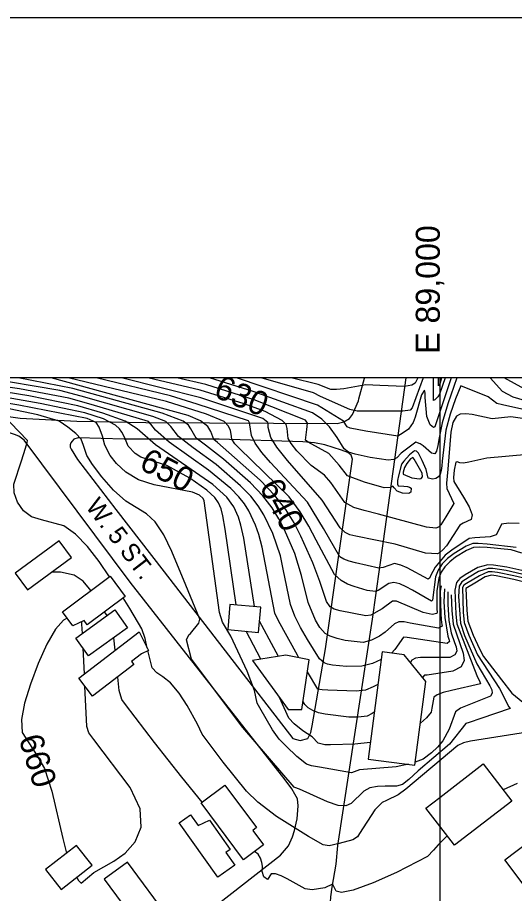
# Model space of a CAD drawing. Extents: x 79600 to 91800, y 75600 to 84400.
# Drawn here: x 88648 to 89062, y 83571 to 84300 of the extents above; entities that cross this region are included whole.
import ezdxf

# ---------------------------------------------------------------- set-up
doc = ezdxf.new("R2010")
doc.units = 0
for name, color, linetype in [('084-090$0$BLDG', 7, 'Continuous'), ('084-090$0$GRID', 7, 'Continuous'), ('084-090$0$INDEX', 7, 'Continuous'), ('084-090$0$INDXLBL', 7, 'Continuous'), ('084-090$0$INTER', 7, 'Continuous'), ('084-090$0$ROAD', 7, 'Continuous'), ('084-090$0$ROAD-NAME', 7, 'Continuous'), ('084-090$0$TI_BORDER', 7, 'Continuous')]:
    doc.layers.add(name, color=color, linetype=linetype)

msp = doc.modelspace()

# ---------------------------------------------------------------- linework, layer by layer
at = {"layer": '084-090$0$BLDG'}
msp.add_line((89000, 83650.79), (89036.19, 83678.58), dxfattribs=at)
for points in [[(88683.09, 83864.47), (88646.56, 83837.55), (88656.82, 83823.63), (88693.34, 83850.55)], [(88737.99, 83818), (88706.51, 83794.47), (88703.79, 83798.12), (88694.53, 83793.64), (88685.86, 83805.25), (88725.42, 83834.82)], [(88851.05, 83809.14), (88825.31, 83811.47), (88823.41, 83790.43), (88849.15, 83788.1)], [(88740.09, 83792.03), (88707.52, 83768.64), (88696.91, 83783.4), (88729.48, 83806.8)], [(88757.37, 83773.17), (88751.57, 83770.24), (88743.26, 83763.88), (88745.24, 83761.28), (88710.9, 83735.02), (88699.37, 83750.1), (88749.61, 83788.52)], [(88979.28, 83677.67), (88988.25, 83747.34), (88970.25, 83769.59), (88951.88, 83771.95), (88940.38, 83682.68)], [(88891.34, 83765.17), (88871.8, 83769.2), (88843.92, 83764.68), (88873.78, 83724), (88885.03, 83723.81)], [(88821.04, 83660.94), (88847.32, 83625.65), (88844.2, 83623.32), (88853.19, 83611.24), (88836.57, 83598.86), (88801.29, 83646.24)], [(88792.36, 83636.3), (88798.69, 83627.41), (88808.14, 83631.83), (88825.48, 83607.48), (88821.77, 83604.83), (88829.28, 83594.28), (88815.26, 83584.29), (88782.97, 83629.61)], [(89082.68, 83620.32), (89160.51, 83516.65), (89131.98, 83495.24), (89054.15, 83598.91)], [(88697.58, 83610.82), (88671.73, 83590.71), (88684.62, 83574.13), (88710.48, 83594.24)], [(88720.57, 83582.7), (88756.04, 83534.78), (88775.31, 83549.05), (88739.84, 83596.96)]]:
    msp.add_lwpolyline(points, close=True, dxfattribs=at)
for points in [[(89036.19, 83678.58), (89059.9, 83647.7), (89012.12, 83611), (89000, 83626.78)], [(89000, 83626.78), (88988.4, 83641.88), (89000, 83650.79)]]:
    msp.add_lwpolyline(points, dxfattribs=at)
at = {"layer": '084-090$0$GRID'}
for p, q in [((90000, 84000), (85000, 84000)), ((89000, 84000), (89000, 80000))]:
    msp.add_line(p, q, dxfattribs=at)
at = {"layer": '084-090$0$INDEX'}
for p, q in [((88850.94, 83765.81), (88838.73, 83789.04)), ((88704.04, 83753.67), (88702.99, 83774.94))]:
    msp.add_line(p, q, dxfattribs=at)
for points in [[(88830.58, 83810.99), (88821.4, 83874.04), (88819.47, 83885.22), (88818.07, 83890.86), (88815.82, 83895.87), (88812.6, 83900.44), (88805.96, 83906.47), (88791.78, 83916.39), (88772.71, 83926.99), (88756.98, 83932.11), (88751.03, 83934.14), (88746.36, 83936.96), (88740.59, 83943.09), (88737.65, 83950.2), (88735.34, 83954.8), (88733.23, 83957.59), (88730.12, 83960.51), (88719.98, 83965.91), (88704.44, 83970.94), (88667.16, 83978.58), (88634.14, 83984.5), (88513.07, 84000)], [(89068.15, 83854.14), (89059.4, 83856.86), (89039.52, 83858.69), (89032.63, 83858.98), (89028.18, 83858.77), (89022.2, 83856.29), (89013.04, 83850.67), (89008.22, 83846.95), (89004.26, 83842.81), (89001.26, 83838.26), (88999.19, 83833.3), (88997.4, 83822.65), (88997.57, 83807.16), (88997.75, 83805.15), (88997.49, 83803.84), (88993.77, 83803.13), (88986.01, 83804.61), (88963.85, 83814.06), (88960.65, 83814.11), (88952.14, 83807.88), (88942.68, 83802.57), (88938.27, 83801.94), (88916.97, 83806.15), (88911.96, 83807.59), (88908.72, 83809.32), (88905.53, 83813.81), (88900.07, 83830.58), (88894.26, 83846.06), (88884.23, 83868.37), (88878.64, 83879.4), (88871.85, 83890.42), (88862.64, 83902.15), (88850.47, 83914.87), (88815.02, 83946.18), (88811.73, 83948.79), (88809.32, 83955.49), (88806.76, 83959.59), (88800.88, 83964.12), (88790.53, 83968.71), (88676.29, 84000)], [(89073.2, 83972.81), (89052.08, 83977.52), (89047.55, 83978.71), (89040.17, 83984.23), (89017.6, 83993.42), (89012.95, 83982.52), (89008.61, 83969.87), (89004.92, 83956.36), (89001.95, 83930.69), (89001.59, 83926.7), (89001.13, 83923.01), (89000.32, 83919.84), (88998.87, 83917.51), (88996.65, 83916.22), (88994.12, 83915.79), (88990.39, 83916.45), (88988.68, 83923.69), (88985.37, 83931.22), (88982.14, 83937.45), (88980.6, 83939.05), (88978.98, 83939.3), (88974.67, 83935.99), (88970.15, 83930.77), (88968.17, 83928.12), (88965.61, 83918.59), (88964.9, 83914.69), (88964.75, 83911.6), (88965.46, 83910.1), (88970.1, 83909.8), (88973.1, 83909.52), (88974.87, 83909.16), (88976.15, 83908.26), (88975.85, 83904.89), (88974.22, 83903.64), (88968.91, 83903.92), (88964.55, 83905.61), (88962.08, 83908.6), (88961.02, 83909.99), (88958.95, 83908.83), (88953.67, 83908.49), (88937.4, 83913.27), (88923.23, 83918.41), (88916.23, 83927.36), (88907.48, 83937.06), (88890.36, 83946.42), (88888.28, 83948.17), (88889.42, 83957.14), (88889.89, 83962.29), (88888.16, 83964.94), (88845.55, 83981.78), (88805.22, 83994.43), (88780.96, 84000)], [(89068.17, 83839.6), (89055.87, 83842.45), (89044.63, 83844.18), (89040.05, 83844.28), (89031.6, 83842.04), (89021.08, 83836.07), (89016.71, 83833.04), (89014, 83829.65), (89012.5, 83823.4), (89013.34, 83803.25), (89014.09, 83795.38), (89030.84, 83752.38), (89033.32, 83746.88), (89033.97, 83745.38), (89009.79, 83739.81), (89002.74, 83738.07), (88997.9, 83736.24), (88995.11, 83734.15), (88993.33, 83724.98), (88992.79, 83721.86), (88988.82, 83717.04), (88983.79, 83712.7)], [(88689.81, 83799.95), (88686.65, 83798.22), (88679.94, 83790.9), (88672.75, 83778.28), (88665.67, 83762.16), (88659.31, 83745.11), (88654.34, 83729.34), (88651.68, 83715.71), (88652.3, 83704.75), (88663.47, 83687.47), (88670.78, 83674.75)], [(88702.37, 83787.33), (88701.99, 83795.06), (88701.84, 83797.18)], [(88697.71, 83584.3), (88698.94, 83581.91), (88701.3, 83579.45), (88711.82, 83588.27), (88728.57, 83597.59), (88738.1, 83604.32), (88746.48, 83613.75), (88751.4, 83626.07), (88750.38, 83641.28), (88742.1, 83658.88), (88711.95, 83698.88), (88707.66, 83704.41), (88706.21, 83709.92), (88704.55, 83743.32)], [(88942.15, 83696.43), (88929.11, 83695.02), (88908.9, 83694.48), (88904.34, 83694.66), (88898.73, 83695.8), (88893.8, 83701.21), (88885.84, 83706.31), (88878.84, 83711.94), (88874.38, 83716.86), (88866.54, 83733.86)], [(88670.78, 83674.75), (88677.09, 83656.02), (88686.2, 83616.48), (88689.29, 83604.48), (88689.32, 83604.39)]]:
    msp.add_lwpolyline(points, dxfattribs=at)
at = {"layer": '084-090$0$INTER'}
for p, q in [((88703.82, 84000), (88698.52, 84000)), ((88722.91, 83802.08), (88720.96, 83805.27))]:
    msp.add_line(p, q, dxfattribs=at)
for points in [[(88725.02, 83834.52), (88716.31, 83847.06), (88706.55, 83859.57), (88696.7, 83869.86), (88686.9, 83876.87), (88668.27, 83881.76), (88660.17, 83884.21), (88653.4, 83889.44), (88648.4, 83896.67), (88645.67, 83904.44), (88645.42, 83911.61), (88651.59, 83931.05), (88655.09, 83941.62), (88656.52, 83946.21), (88656.85, 83947.79), (88642.64, 83962.63), (88637.57, 83967.32), (88633.62, 83970.16), (88626.98, 83972.28), (88499, 83987.65), (88337.54, 84000)], [(88845.78, 83809.62), (88836.7, 83866.63), (88834.42, 83877.39), (88832.36, 83884.07), (88828.38, 83892.57), (88822.61, 83900.78), (88811.09, 83911.36), (88763.24, 83944.4), (88747.95, 83957.63), (88738.08, 83963.92), (88719.34, 83970.67), (88698.71, 83976.8), (88657.69, 83984.96), (88619.83, 83991.14), (88546, 84000)], [(88882.74, 83766.94), (88881.4, 83769.17), (88865.58, 83797.88), (88862.59, 83804.07), (88852, 83859.21), (88849.38, 83869.56), (88846.65, 83877.29), (88840.95, 83889.28), (88837.41, 83895.02), (88832.62, 83901.12), (88826.05, 83907.89), (88807.54, 83923.22), (88774.57, 83946.54), (88763.32, 83956.52), (88759.52, 83961.53), (88757.56, 83963.62), (88709.8, 83977.88), (88690.99, 83983.13), (88650.16, 83990.81), (88585.64, 84000)], [(88951.06, 83765.62), (88943.91, 83762.35), (88934.96, 83759.97), (88922.17, 83759.86), (88910.61, 83760.98), (88906.57, 83761.75), (88903.62, 83762.69), (88899.71, 83766.1), (88889.79, 83782.26), (88884.09, 83792.24), (88879.23, 83801.74), (88875.57, 83811.45), (88869.67, 83840.7), (88867.3, 83851.8), (88860.94, 83870.51), (88853.51, 83885.98), (88848.89, 83893.48), (88842.63, 83901.46), (88834.19, 83910.22), (88813.78, 83927.8), (88794.64, 83941.69), (88782.34, 83951.08), (88776.12, 83959.52), (88772, 83963.79), (88761.09, 83967.9), (88701.45, 83984.71), (88683.58, 83989.37), (88620.87, 84000)], [(89001.14, 83826.86), (89000.43, 83822.47), (89000.72, 83803.5), (89001.04, 83799.13), (89001.5, 83796.33), (89001.8, 83794.74), (89001.98, 83793.29), (88998.84, 83791.69), (88975.35, 83795.69), (88970.23, 83796.83), (88965.85, 83796.88), (88962.16, 83795.38), (88954.39, 83788.23), (88949.82, 83784.92), (88943.21, 83781.57), (88936.13, 83779.8), (88921.14, 83781.52), (88914.47, 83783.01), (88908.63, 83784.93), (88904.57, 83787.23), (88900.23, 83792.1), (88896.47, 83798.28), (88890.35, 83813.15), (88884.88, 83835.6), (88879.3, 83853.89), (88870.77, 83873.42), (88866.08, 83882.69), (88860.37, 83891.95), (88852.63, 83901.81), (88842.33, 83912.54), (88820.01, 83932.38), (88804.83, 83943.93), (88797.03, 83949.94), (88792.72, 83957.51), (88790.72, 83960.65), (88786.44, 83963.95), (88768.85, 83970.59), (88694.4, 83991.17), (88648.96, 84000)], [(89063.52, 83858.88), (89039.41, 83861.57), (89031.99, 83862.06), (89027.49, 83862.11), (89021.83, 83859.98), (89011.91, 83853.9), (89006.53, 83849.73), (89002.08, 83845.08), (88998.71, 83839.98), (88996.39, 83834.41), (88993.97, 83814.99), (88993.19, 83814.21), (88977.19, 83823.15), (88971.96, 83826.09), (88966.69, 83828.48), (88961.74, 83829.56), (88957.43, 83828.83), (88948.67, 83823.07), (88946.43, 83822.13), (88939.39, 83822.99), (88928.82, 83826.38), (88923.24, 83828.36), (88917.75, 83831.3), (88912.44, 83836.28), (88896.95, 83864.99), (88891.06, 83876.54), (88883.84, 83888.47), (88874.46, 83900.87), (88833.05, 83941.43), (88829.43, 83945.16), (88826.93, 83949.09), (88826.29, 83953.17), (88825.74, 83956.3), (88824.09, 83959.94), (88820.41, 83963.59), (88805.83, 83969.86), (88772.42, 83980.34), (88690.62, 84000)], [(89066.1, 83878.89), (89057.46, 83879.15), (89051.31, 83878.25), (89048.56, 83872.44), (89046.87, 83869.48), (89041.9, 83867.75), (89029.16, 83866.73), (89024.3, 83866.24), (89010.06, 83856.72), (89004.5, 83852.33), (88996.19, 83842.52), (88992.35, 83835.29), (88991.66, 83833.43), (88990.27, 83832.44), (88972.88, 83841.83), (88967.45, 83844.19), (88962.39, 83845.44), (88952.91, 83842.25), (88949.15, 83841.74), (88929.69, 83846.03), (88924.51, 83847.42), (88920.2, 83849), (88916.83, 83850.99), (88903.19, 83874.52), (88889.7, 83896.56), (88859.13, 83929.49), (88851.79, 83937.99), (88846.19, 83945.77), (88843.09, 83952.14), (88841.48, 83962.53), (88840.63, 83964.36), (88798.03, 83978.25), (88775.84, 83985.11), (88713.98, 84000)], [(89073.22, 83936.34), (89039.27, 83933.16), (89024.03, 83929.81), (89019.66, 83928.92), (89016.62, 83929.42), (89014.57, 83930.22), (89013.25, 83929.82), (89011.9, 83923.32), (89011.4, 83917.06), (89011.68, 83913.8), (89019.83, 83900.74), (89024.31, 83892.76), (89026.87, 83886.02), (89026.11, 83882.17), (89019.46, 83879.2), (89016.59, 83877.39), (89005.64, 83860.31), (89002.47, 83856.81), (89000.02, 83854.59), (88997.97, 83853.66), (88988.09, 83854.19), (88962.96, 83861.51), (88930.15, 83868.13), (88925.19, 83869.4), (88921.09, 83871.43), (88917.03, 83875.25), (88902.12, 83898.17), (88873.23, 83931.21), (88864.28, 83942.42), (88859.24, 83950.43), (88857.12, 83958.82), (88857.15, 83961.13), (88856.75, 83962.91), (88852.66, 83966.17), (88801.11, 83983.37), (88734.93, 84000)], [(89076.57, 83965.01), (89059.24, 83967.49), (89043.65, 83965.99), (89027.02, 83969.4), (89021.72, 83970.1), (89017.01, 83969.81), (89013.85, 83968.09), (89010.97, 83962.85), (89009.07, 83954.94), (89006.56, 83924.11), (89005.66, 83912.45), (89005.95, 83908.02), (89011.69, 83895.33), (89004.99, 83884.38), (89000.74, 83877.57), (88999, 83875.67), (88996.75, 83874.77), (88988.95, 83875.62), (88949.03, 83886.57), (88937.01, 83889.55), (88928.48, 83892.01), (88920.96, 83896.27), (88909.16, 83912.86), (88903.95, 83918.97), (88892.86, 83927.12), (88881.08, 83939.32), (88876.28, 83945.3), (88873.62, 83949.59), (88872.81, 83957.97), (88871.94, 83961.08), (88868.86, 83964.52), (88854.68, 83971.93), (88837.2, 83978.3), (88800.49, 83989.69), (88757, 84000)], [(89014.26, 84000), (89006.71, 83978.43), (89001.87, 83962.65), (88999.4, 83950.02), (88998.32, 83943.71), (88997.2, 83938.99), (88995.94, 83936.75), (88992.95, 83937.25), (88986.15, 83943.52), (88983.59, 83945.23), (88979.95, 83946.53), (88967.85, 83937.24), (88964.15, 83933.54), (88961.64, 83932.08), (88957.12, 83931.47), (88942.06, 83933.79), (88929.55, 83936.6), (88923.88, 83938.25), (88920.3, 83940.91), (88914.64, 83950.46), (88908.09, 83959.29), (88901.85, 83965.66), (88893.92, 83970.78), (88844.58, 83988.78), (88808.14, 84000)], [(89009.38, 84000), (88995.99, 83959.22), (88994.71, 83958.66), (88991.84, 83960.89), (88989.15, 83967.92), (88987.78, 83983.7), (88987.67, 83987.57), (88987.35, 83989.67), (88984.64, 83985.76), (88979.39, 83967.41), (88977.8, 83962.77), (88974, 83957.22), (88969.6, 83954.21), (88964.99, 83951.59), (88938.37, 83955.69), (88925.49, 83958.16), (88922.95, 83959.27), (88919.77, 83963.97), (88898.1, 83977.2), (88830.85, 84000)], [(88986.1, 84000), (88977.07, 83975.03), (88975.25, 83973.2), (88969.22, 83972.19), (88931.17, 83972.32), (88925.16, 83973.59), (88900.73, 83984.5), (88894.78, 83987.5), (88851.25, 84000)], [(88981.83, 84000), (88979.55, 83995.55), (88976.82, 83993.83), (88970.69, 83992.84), (88950.06, 83993.6), (88938.5, 83994.1), (88920.2, 83990.93), (88914, 83990.22), (88909.15, 83990.4), (88898.8, 83994.61), (88876.15, 84000)], [(89004.54, 84000), (88999.82, 83986.5), (88998.41, 83984.16), (88995.78, 83981.84), (88994.66, 83981.14), (88994.88, 84000)], [(89001.53, 84000), (89000.27, 83996.02), (88999.62, 83994.5), (88998.94, 83993.42), (88999, 84000)], [(89108.15, 83955.93), (89102.96, 83967.11), (89100.48, 83972.03), (89098.33, 83975.52), (89096.56, 83977.27), (89084.67, 83978.3), (89073.35, 83980.33), (89061.19, 83983.94), (89052.09, 83988.64), (89041.85, 84000)], [(89110.15, 83960.07), (89105.26, 83970.35), (89099.66, 83981.15), (89097.84, 83983.59), (89085.57, 83985.37), (89076.47, 83987.69), (89053.49, 84000)], [(88973.87, 83678.36), (88963.59, 83676.31), (88933.21, 83673.76), (88926.47, 83671.33), (88899.74, 83675.89), (88893.09, 83677.11), (88889.04, 83678.39), (88880.82, 83684.8), (88871.96, 83693.45), (88866.38, 83699.15), (88860.6, 83706.89), (88850.24, 83725.23), (88847.8, 83729.2), (88845.58, 83739.7), (88839.52, 83755.95), (88826.14, 83784.98), (88819.02, 83796.65), (88816.49, 83804.63), (88806.11, 83881.45), (88803.78, 83897.64), (88802.97, 83899.62), (88800, 83902.24), (88794.14, 83904.81), (88762.29, 83910.88), (88749.26, 83915.22), (88738.71, 83921.57), (88730.9, 83928.82), (88725.67, 83935.44), (88721.22, 83944), (88719.11, 83951.4), (88716.44, 83958.86), (88713.98, 83962.8), (88706.41, 83966.09), (88649.48, 83977.26), (88622.65, 83981.82)], [(89072.55, 83832.62), (89061.75, 83835.2), (89047.97, 83837.92), (89043.5, 83838.61), (89040.27, 83838.52), (89032.97, 83835.35), (89022.32, 83828.96), (89020.11, 83827.47), (89018.79, 83825.48), (89019.51, 83805.11), (89020.16, 83796.28), (89024.07, 83785.93), (89031.41, 83769.53), (89049.63, 83741.42), (89057.49, 83726.03), (89058.66, 83724.74), (89034.03, 83716.52), (89024.39, 83713.26), (89021.72, 83712.23), (89008.16, 83695.05), (88982.04, 83672.78), (88974.08, 83665.63), (88968.84, 83661.43), (88964.04, 83660.05), (88954.51, 83660.15), (88948, 83659.86), (88941.81, 83658.6), (88936.83, 83655.98), (88926.19, 83645.64), (88921.86, 83643.81), (88915.47, 83644.16), (88906.49, 83647.1), (88883.2, 83657.56), (88879.29, 83658.88), (88878.81, 83659.4), (88835.93, 83709.03), (88793.15, 83765.78), (88789.03, 83781.81), (88790.9, 83786.07), (88792.42, 83787.32), (88799.3, 83795.9), (88800.19, 83799.24), (88788.56, 83827.53), (88776.94, 83855.4), (88770.23, 83869.32), (88763.12, 83880.28), (88755.69, 83886.9), (88738.55, 83897.27), (88728.41, 83906.48), (88718.57, 83917.52), (88710.75, 83927.78), (88706.17, 83935.28), (88703.23, 83943.79), (88701.44, 83948.86), (88696.88, 83953.74), (88690.36, 83959.07), (88683.21, 83964.04), (88665.2, 83969.37), (88641.44, 83974.16)], [(88709.45, 83822.88), (88708.44, 83824.33), (88703.06, 83830.75), (88695.61, 83835.71), (88684.16, 83838.37), (88676.81, 83838.36)], [(89068.17, 83836.69), (89055.16, 83839.57), (89044.06, 83841.39), (89040.16, 83841.4), (89032.28, 83838.7), (89024.42, 83834.17), (89018.41, 83830.25), (89015.99, 83826.6), (89015.61, 83817.99), (89017.13, 83795.83), (89020.61, 83785.66), (89030.95, 83761.85), (89041.74, 83743.59), (89043.26, 83740.45), (89043.56, 83737.65), (89042.21, 83735.15), (89017.23, 83725.07), (89013.08, 83722.11), (89007.92, 83707.56), (89002.53, 83697.82), (88998.12, 83692.68), (88992.96, 83687.98), (88986.11, 83682.74), (88979.59, 83680.08)], [(89074.7, 83828.96), (89061.53, 83832.24), (89047.04, 83835.13), (89042.93, 83835.82), (89037.68, 83834.38), (89029.05, 83829.2), (89022.93, 83825.41), (89021.71, 83824.59), (89022.57, 83806.6), (89023.19, 83797.59), (89027.73, 83785.84), (89032.95, 83774.46), (89036.42, 83767.97), (89051.37, 83748.67), (89059.94, 83737.67), (89075.17, 83724.94)], [(89003.79, 83824.51), (89003.42, 83813.65), (89004.09, 83800.45), (89006.65, 83784.9), (89007.82, 83781.61), (89007.96, 83780.46), (89006.13, 83778.85), (88972.71, 83783.92), (88969.69, 83784.04), (88962.43, 83773.82), (88959.85, 83770.93)], [(88756.42, 83775.06), (88754.82, 83783.07), (88752, 83790.97), (88742, 83808.16), (88736.43, 83816.83)], [(89006.74, 83821.89), (89006.58, 83811.51), (89007.52, 83798.06), (89009.35, 83787.71), (89012.3, 83779.75), (89013.59, 83776.23), (89014.07, 83772.55), (89012.58, 83769.4), (89008.4, 83767.37), (88983.96, 83767.16), (88979.67, 83766.7), (88976.66, 83764.9), (88975.48, 83763.12)], [(89009.44, 83819.5), (89009.99, 83806.27), (89011.05, 83794.94), (89019.37, 83770.86), (89020.17, 83764.64), (89017.66, 83759.34), (89010.78, 83755.87), (88989.37, 83752.62), (88987.31, 83752.43), (88985.53, 83750.7)], [(88865.58, 83768.19), (88861.68, 83775.31), (88850, 83797.53)], [(88729.61, 83773.22), (88728.67, 83783.47), (88728.62, 83783.8)], [(89078.28, 83706.03), (89025.63, 83697.55), (89019.62, 83696.13), (89015.11, 83693.88), (88971.83, 83657.71), (88965.42, 83652.89), (88955.59, 83648.23), (88951.93, 83646.55), (88945.89, 83640.39), (88933.25, 83620.78), (88931.36, 83617.94), (88927.62, 83615.32), (88916.1, 83612.37), (88907.89, 83610.55), (88902.89, 83611.42), (88890.57, 83618.12), (88863.94, 83634.91), (88848.43, 83646.77), (88839.11, 83656.03), (88819.66, 83680.19), (88802.07, 83703.52), (88798.34, 83711.84), (88789.71, 83727.17), (88782.93, 83737.56), (88775.87, 83746.23), (88769.5, 83751.27), (88764.27, 83754.46), (88760.46, 83758.52), (88756.9, 83772.93)], [(88802.08, 83646.82), (88785.1, 83667.62), (88762.33, 83696.5), (88738.39, 83728.15), (88735.26, 83732.15), (88732.93, 83739.76), (88731.8, 83751)], [(88948.36, 83744.64), (88944.45, 83742.84), (88938.17, 83740.15), (88930.23, 83739.21), (88906.7, 83740.12), (88902.18, 83740.36), (88900.02, 83740.5), (88898.45, 83740.83), (88889.82, 83755.18)], [(88945.42, 83721.76), (88943.8, 83720.65), (88939.56, 83718.44), (88932.06, 83717.52), (88924.27, 83717.58), (88904.63, 83720), (88899.02, 83721.17), (88894.27, 83723.02), (88890.49, 83725.39), (88887.6, 83728), (88886.09, 83730.76)], [(89064.43, 83662.31), (89052.74, 83657.02)], [(89006.2, 83618.7), (88998.53, 83611.27), (88994.73, 83606.76), (88989.72, 83601.62), (88963.93, 83588.25), (88944.55, 83579.71), (88927.85, 83573.47), (88918.03, 83571.54), (88913.78, 83572.77), (88911.55, 83577.23), (88910.78, 83578.42), (88904.27, 83575.37), (88893.67, 83573.76), (88887.8, 83574.52), (88873.03, 83583.03), (88867.94, 83585.57), (88863.21, 83587.02), (88859.7, 83587.03), (88856.64, 83582.32), (88853.6, 83584.77), (88851.97, 83589.12), (88852.3, 83593.61), (88851.93, 83596.7), (88850.79, 83600.15), (88848.75, 83603.5), (88845.62, 83605.6)]]:
    msp.add_lwpolyline(points, dxfattribs=at)
msp.add_lwpolyline([(88984.47, 83916.26), (88985.65, 83917.75), (88985.24, 83920.72), (88978.71, 83932.24), (88977.57, 83933.84), (88975.5, 83932.74), (88972.47, 83928.78), (88970.63, 83925.34), (88969.54, 83921.47), (88969.6, 83919.96), (88976.63, 83916.74), (88982.95, 83915.92)], close=True, dxfattribs=at)
at = {"layer": '084-090$0$ROAD'}
for points in [[(88254.84, 84000), (88268.94, 83999.09), (88342.77, 83996.01), (88408.81, 83990.44), (88567.81, 83976.02), (88614.09, 83971.66), (88650.5, 83966.49), (88697.69, 83963.95), (88755.27, 83962.89), (88914.57, 83962.05), (88920.22, 83963.4), (88924.77, 83966.22), (88927.39, 83969.55), (88932.4, 83980.88), (88932.66, 83982.55), (88937.34, 83999.78)], [(88971.83, 84000), (88952.83, 83864.02), (88943.73, 83799.24), (88914.76, 83610.71), (88913.38, 83595.3), (88910.17, 83576.07), (88909.08, 83568.05), (88908.84, 83563.55), (88909.6, 83560.48), (88911.77, 83555.95), (88922.5, 83543.56), (89000, 83441.45)], [(88729.48, 83494.97), (88867.22, 83602.81), (88874.09, 83610.57), (88877.43, 83617.91), (88878.96, 83623.35), (88881.21, 83632.95), (88882.03, 83643.71), (88881.49, 83649.66), (88879.3, 83653.56), (88876.8, 83657.94), (88871.13, 83665.26), (88742.3, 83829.89), (88653.96, 83948.05), (88649.53, 83951.41), (88646.01, 83952.95), (88637.42, 83955.52), (88503.25, 83968.09), (88423.56, 83976.07), (88383.77, 83979.81), (88349.35, 83975.38)], [(88692.98, 83940.67), (88698.47, 83932.12), (88730.22, 83890.4), (88770.46, 83838.58), (88877.65, 83699.71), (88883.73, 83698.17), (88890.18, 83699.67), (88892.68, 83704.93), (88893.73, 83710.22), (88904.75, 83774.32), (88927.43, 83932.43), (88926.2, 83935.66), (88923.5, 83937.79), (88918.07, 83939.97), (88904.16, 83944.22), (88895.67, 83945.96), (88886.04, 83946.77), (88816.16, 83949.04), (88737.13, 83949.04)], [(88737.13, 83949.04), (88698.79, 83950.05), (88695.41, 83948.87), (88693.86, 83947.3)]]:
    msp.add_lwpolyline(points, dxfattribs=at)
msp.add_arc((88697.79, 83943.41), 5.53, 135.23881, 209.61039, dxfattribs=at)
at = {"layer": '084-090$0$TI_BORDER'}
msp.add_lwpolyline([(84700, 84300), (91700, 84300), (91700, 79700), (84700, 79700)], close=True, dxfattribs=at)

# ---------------------------------------------------------------- texts
at = {"layer": '084-090$0$GRID'}
msp.add_text('E 89,000', height=20, rotation=90, dxfattribs=at).set_placement((89000, 84020))
at = {"layer": '084-090$0$INDXLBL'}
for s, rotation, p in [('630', 337.07609, (88810.7, 83984.74)), ('650', 332.53491, (88748.67, 83924.77)), ('640', 297.56214, (88849.4, 83909.67)), ('660', 287.45369, (88649.13, 83699.78))]:
    msp.add_text(s, height=20, rotation=rotation, dxfattribs=at).set_placement(p)
at = {"layer": '084-090$0$ROAD-NAME'}
msp.add_text('W. 5 ST.', height=15, rotation=307.39313, dxfattribs=at).set_placement((88704.48, 83892.76))

doc.saveas('drawing.dxf')
